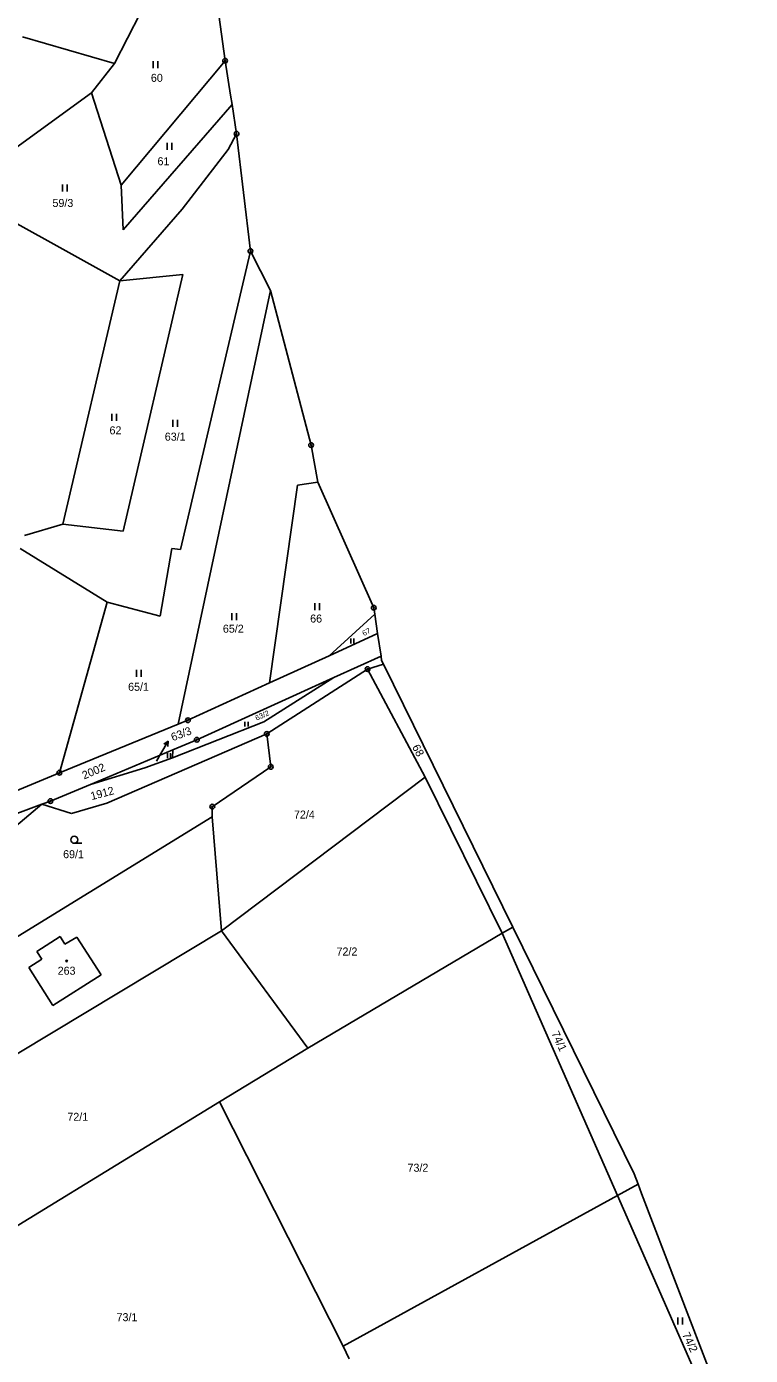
# Model space of a CAD drawing. Extents: x -445050 to -440454, y -1134563 to -1129741.
# Drawn here: x -441358.3 to -441204.7, y -1130247.4 to -1129965.1 of the extents above; entities that cross this region are included whole.
import ezdxf

# ---------------------------------------------------------------- set-up
doc = ezdxf.new("R2010")
doc.units = 0
for name, color, linetype in [('Vrstva 1', 7, 'Continuous'), ('Vrstva 13', 7, 'Continuous'), ('Vrstva 16', 7, 'Continuous'), ('Vrstva 18', 7, 'Continuous'), ('Vrstva 19', 7, 'Continuous'), ('Vrstva 24', 7, 'Continuous'), ('Vrstva 25', 7, 'Continuous'), ('Vrstva 3', 7, 'Continuous'), ('Vrstva 37', 7, 'Continuous'), ('Vrstva 52', 7, 'Continuous'), ('Vrstva 6', 7, 'Continuous')]:
    doc.layers.add(name, color=color, linetype=linetype)

msp = doc.modelspace()

# ---------------------------------------------------------------- linework, layer by layer
at = {"layer": 'Vrstva 1'}
for points in [[(-441339.71, -1129972.97), (-441334.13, -1129962.23)], [(-441339.71, -1129972.97), (-441359.18, -1129967.31)], [(-441359.72, -1130076), (-441341.25, -1130087.41)], [(-441341.25, -1130087.41), (-441351.39, -1130123.59)], [(-441294.1, -1130098.75), (-441283.82, -1130094.05)], [(-441306.74, -1130104.53), (-441294.1, -1130098.75)], [(-441283.09, -1130098.88), (-441293.08, -1130103.4)], [(-441285.96, -1130101.58), (-441307.35, -1130115.35)], [(-441282.57, -1130100.57), (-441285.96, -1130101.58)], [(-441324.08, -1130112.46), (-441306.74, -1130104.53)], [(-441293.08, -1130103.4), (-441322.2, -1130116.6)], [(-441293.08, -1130103.4), (-441307.98, -1130112.82)], [(-441351.39, -1130123.59), (-441326.14, -1130113.3)], [(-441307.98, -1130112.82), (-441327.4, -1130120.46)], [(-441326.14, -1130113.3), (-441324.08, -1130112.46)], [(-441341.3, -1130130.08), (-441307.35, -1130115.35)], [(-441307.35, -1130115.35), (-441306.51, -1130122.35)], [(-441327.28, -1130118.73), (-441344.8, -1130126.07)], [(-441327.28, -1130118.73), (-441327.4, -1130120.46)], [(-441322.2, -1130116.6), (-441327.28, -1130118.73)], [(-441327.4, -1130120.46), (-441333.26, -1130122.53)], [(-441377.75, -1130134.61), (-441351.39, -1130123.59)], [(-441333.26, -1130122.53), (-441344.8, -1130126.07)], [(-441306.51, -1130122.35), (-441318.91, -1130130.81)], [(-441344.8, -1130126.07), (-441353.28, -1130129.63)], [(-441355.09, -1130130.3), (-441368.53, -1130141.61)], [(-441355.09, -1130130.3), (-441364.45, -1130133.76)], [(-441353.28, -1130129.63), (-441355.09, -1130130.3)], [(-441348.78, -1130132.23), (-441355.09, -1130130.3)], [(-441348.78, -1130132.23), (-441341.3, -1130130.08)], [(-441318.92, -1130132.99), (-441371.23, -1130165.11)], [(-441318.91, -1130130.81), (-441318.92, -1130132.99)], [(-441356.16, -1130161.54), (-441351.23, -1130158.4)], [(-441351.23, -1130158.4), (-441350.22, -1130160.01)], [(-441350.22, -1130160.01), (-441347.69, -1130158.49)], [(-441347.69, -1130158.49), (-441342.49, -1130166.54)], [(-441357.9, -1130164.96), (-441355.13, -1130163.18)], [(-441355.13, -1130163.18), (-441356.16, -1130161.54)], [(-441352.75, -1130173.05), (-441357.9, -1130164.96)], [(-441342.49, -1130166.54), (-441352.75, -1130173.05)], [(-441228.53, -1130210.99), (-441232.86, -1130213.37)], [(-441232.86, -1130213.37), (-441291.15, -1130245.4)], [(-441291.15, -1130245.4), (-441289.85, -1130248.08)]]:
    msp.add_lwpolyline(points, dxfattribs=at)
at = {"layer": 'Vrstva 13'}
for points in [[(-441318.04, -1129958.98), (-441316.2, -1129972.39)], [(-441316.2, -1129972.39), (-441315.02, -1129979.71)], [(-441315.02, -1129979.71), (-441314.71, -1129981.72)], [(-441314.71, -1129981.72), (-441313.77, -1129987.9)], [(-441313.77, -1129987.9), (-441310.82, -1130012.82)], [(-441310.82, -1130012.82), (-441306.53, -1130021.22)], [(-441306.53, -1130021.22), (-441297.94, -1130054.03)], [(-441297.94, -1130054.03), (-441296.52, -1130061.93)], [(-441296.52, -1130061.93), (-441284.64, -1130088.57)], [(-441284.64, -1130088.57), (-441284.44, -1130089.91)], [(-441284.44, -1130089.91), (-441283.82, -1130094.05)], [(-441283.82, -1130094.05), (-441283.09, -1130098.88)], [(-441283.09, -1130098.88), (-441282.96, -1130099.77)], [(-441282.96, -1130099.77), (-441282.57, -1130100.57)], [(-441282.57, -1130100.57), (-441255.11, -1130156.43)], [(-441255.11, -1130156.43), (-441229.36, -1130208.81)], [(-441229.36, -1130208.81), (-441228.53, -1130210.99)], [(-441228.53, -1130210.99), (-441227.78, -1130212.95)], [(-441227.78, -1130212.95), (-441204.67, -1130273.29)]]:
    msp.add_lwpolyline(points, dxfattribs=at)
at = {"layer": 'Vrstva 16'}
msp.add_line((-441329.83, -1130119.51), (-441328.3, -1130116.93), dxfattribs=at)
for points in [[(-441329.24, -1130117.53), (-441328.3, -1130116.93), (-441328.38, -1130118.04)], [(-441330.79, -1130121.13), (-441329.83, -1130119.51)]]:
    msp.add_lwpolyline(points, dxfattribs=at)
at = {"layer": 'Vrstva 24'}
for centre, radius in [((-441316.2, -1129972.39), 0.5), ((-441316.2, -1129972.39), 0.1), ((-441313.77, -1129987.9), 0.5), ((-441313.77, -1129987.9), 0.1), ((-441310.82, -1130012.82), 0.5), ((-441310.82, -1130012.82), 0.1), ((-441297.94, -1130054.03), 0.5), ((-441297.94, -1130054.03), 0.1), ((-441284.64, -1130088.57), 0.5), ((-441284.64, -1130088.57), 0.1), ((-441285.96, -1130101.58), 0.5), ((-441285.96, -1130101.58), 0.1), ((-441324.08, -1130112.46), 0.5), ((-441324.08, -1130112.46), 0.1), ((-441322.2, -1130116.6), 0.5), ((-441307.35, -1130115.35), 0.5), ((-441307.35, -1130115.35), 0.1), ((-441322.2, -1130116.6), 0.1), ((-441306.51, -1130122.35), 0.5), ((-441351.39, -1130123.59), 0.5), ((-441351.39, -1130123.59), 0.1), ((-441306.51, -1130122.35), 0.1), ((-441353.28, -1130129.63), 0.5), ((-441353.28, -1130129.63), 0.1), ((-441318.91, -1130130.81), 0.5), ((-441318.91, -1130130.81), 0.1)]:
    msp.add_circle(centre, radius, dxfattribs=at)
at = {"layer": 'Vrstva 25'}
for p, q in [((-441331.45, -1129974), (-441331.45, -1129972.5)), ((-441330.45, -1129974), (-441330.45, -1129972.5)), ((-441328.51, -1129991.35), (-441328.51, -1129989.85)), ((-441327.51, -1129991.35), (-441327.51, -1129989.85)), ((-441350.72, -1130000.16), (-441350.72, -1129998.66)), ((-441349.72, -1130000.16), (-441349.72, -1129998.66)), ((-441340.27, -1130048.87), (-441340.27, -1130047.37)), ((-441339.27, -1130048.87), (-441339.27, -1130047.37)), ((-441327.33, -1130050.15), (-441327.33, -1130048.65)), ((-441326.33, -1130050.15), (-441326.33, -1130048.65)), ((-441297.17, -1130089.11), (-441297.17, -1130087.61)), ((-441296.17, -1130089.11), (-441296.17, -1130087.61)), ((-441314.76, -1130091.23), (-441314.76, -1130089.73)), ((-441313.76, -1130091.23), (-441313.76, -1130089.73)), ((-441289.53, -1130096.13), (-441289.53, -1130095.12)), ((-441288.85, -1130096.13), (-441288.85, -1130095.12)), ((-441335, -1130103.27), (-441335, -1130101.77)), ((-441334, -1130103.27), (-441334, -1130101.77)), ((-441311.98, -1130113.78), (-441311.98, -1130112.78)), ((-441311.32, -1130113.78), (-441311.32, -1130112.78)), ((-441328.45, -1130120.48), (-441328.45, -1130119.48)), ((-441327.78, -1130120.48), (-441327.78, -1130119.48)), ((-441348.22, -1130138.59), (-441346.62, -1130138.59)), ((-441220.1, -1130240.79), (-441220.1, -1130239.29)), ((-441219.1, -1130240.79), (-441219.1, -1130239.29))]:
    msp.add_line(p, q, dxfattribs=at)
for centre, radius in [((-441348.22, -1130137.84), 0.75), ((-441349.85, -1130163.59), 0.175)]:
    msp.add_circle(centre, radius, dxfattribs=at)
at = {"layer": 'Vrstva 3'}
for points in [[(-441356.16, -1130161.54), (-441351.23, -1130158.4)], [(-441351.23, -1130158.4), (-441350.22, -1130160.01)], [(-441350.22, -1130160.01), (-441347.69, -1130158.49)], [(-441347.69, -1130158.49), (-441342.49, -1130166.54)], [(-441357.9, -1130164.96), (-441355.13, -1130163.18)], [(-441355.13, -1130163.18), (-441356.16, -1130161.54)], [(-441352.75, -1130173.05), (-441357.9, -1130164.96)], [(-441342.49, -1130166.54), (-441352.75, -1130173.05)]]:
    msp.add_lwpolyline(points, dxfattribs=at)
at = {"layer": 'Vrstva 37'}
msp.add_circle((-441349.85, -1130163.59), 0.175, dxfattribs=at)
at = {"layer": 'Vrstva 52'}
msp.add_lwpolyline([(-441318.04, -1129958.98), (-441316.2, -1129972.39), (-441315.02, -1129979.71), (-441314.71, -1129981.72), (-441313.77, -1129987.9), (-441310.82, -1130012.82), (-441306.53, -1130021.22), (-441297.94, -1130054.03), (-441296.52, -1130061.93), (-441284.64, -1130088.57), (-441284.44, -1130089.91), (-441283.82, -1130094.05), (-441283.09, -1130098.88), (-441282.96, -1130099.77), (-441282.57, -1130100.57), (-441255.11, -1130156.43), (-441229.36, -1130208.81), (-441228.53, -1130210.99), (-441227.78, -1130212.95), (-441204.67, -1130273.29)], dxfattribs=at)
at = {"layer": 'Vrstva 6'}
for points in [[(-441344.56, -1129979.19), (-441339.71, -1129972.97)], [(-441316.2, -1129972.39), (-441338.28, -1129998.8)], [(-441344.56, -1129979.19), (-441373.15, -1129999.93)], [(-441338.28, -1129998.8), (-441344.56, -1129979.19)], [(-441314.71, -1129981.72), (-441337.86, -1130008.31)], [(-441313.77, -1129987.9), (-441315.53, -1129991.21)], [(-441315.53, -1129991.21), (-441325.29, -1130003.9)], [(-441373.15, -1129999.93), (-441338.57, -1130019.13)], [(-441337.86, -1130008.31), (-441338.28, -1129998.8)], [(-441325.29, -1130003.9), (-441338.57, -1130019.13)], [(-441310.82, -1130012.82), (-441325.68, -1130076.2)], [(-441338.57, -1130019.13), (-441350.63, -1130070.78)], [(-441338.57, -1130019.13), (-441325.2, -1130017.8)], [(-441325.2, -1130017.8), (-441337.87, -1130072.29)], [(-441306.53, -1130021.22), (-441326.14, -1130113.3)], [(-441300.81, -1130062.54), (-441306.74, -1130104.53)], [(-441296.52, -1130061.93), (-441300.81, -1130062.54)], [(-441350.63, -1130070.78), (-441358.79, -1130073.19)], [(-441337.87, -1130072.29), (-441350.63, -1130070.78)], [(-441327.5, -1130075.95), (-441329.99, -1130090.38)], [(-441325.68, -1130076.2), (-441327.5, -1130075.95)], [(-441329.99, -1130090.38), (-441341.25, -1130087.41)], [(-441284.44, -1130089.91), (-441294.1, -1130098.75)], [(-441285.96, -1130101.58), (-441273.74, -1130124.55)], [(-441316.97, -1130157.17), (-441273.74, -1130124.55)], [(-441273.74, -1130124.55), (-441257.38, -1130157.71)], [(-441318.92, -1130132.99), (-441316.97, -1130157.17)], [(-441396.12, -1130204.79), (-441316.97, -1130157.17)], [(-441316.97, -1130157.17), (-441298.66, -1130182.1)], [(-441257.38, -1130157.71), (-441298.66, -1130182.1)], [(-441255.11, -1130156.43), (-441257.38, -1130157.71)], [(-441257.38, -1130157.71), (-441232.86, -1130213.37)], [(-441298.66, -1130182.1), (-441317.36, -1130193.53)], [(-441317.36, -1130193.53), (-441379.81, -1130231.69)], [(-441317.36, -1130193.53), (-441291.15, -1130245.4)], [(-441232.86, -1130213.37), (-441206.34, -1130273.87)]]:
    msp.add_lwpolyline(points, dxfattribs=at)

# ---------------------------------------------------------------- texts
at = {"layer": 'Vrstva 16'}
msp.add_text('63/3', height=1.7, rotation=20.6609, dxfattribs=at).set_placement((-441327.3, -1130116.93))
at = {"layer": 'Vrstva 18'}
for s, height, p in [('60', 1.7, (-441331.95, -1129976.88)), ('61', 1.7, (-441330.55, -1129994.59)), ('59/3', 1.7, (-441352.85, -1130003.45)), ('62', 1.7, (-441340.74, -1130051.74)), ('63/1', 1.7, (-441329.01, -1130053.08)), ('66', 1.7, (-441298.14, -1130091.71)), ('65/2', 1.7, (-441316.67, -1130093.86)), ('65/1', 1.7, (-441336.79, -1130106.2)), ('63/3', 0.1, (-441330.94, -1130121.13)), ('72/4', 1.7, (-441301.58, -1130133.34)), ('69/1', 1.7, (-441350.59, -1130141.75)), ('72/2', 1.7, (-441292.54, -1130162.42)), ('72/1', 1.7, (-441349.69, -1130197.53)), ('73/2', 1.7, (-441277.47, -1130208.34)), ('73/1', 1.7, (-441339.24, -1130240.08))]:
    msp.add_text(s, height=height, dxfattribs=at).set_placement(p)
for s, height, rotation, p in [('67', 1.14, 28.1063, (-441286.72, -1130094.61)), ('63/2', 1.14, 24.1932, (-441309.5, -1130112.57)), ('68', 1.7, 298.0728, (-441276.55, -1130118.14)), ('2002', 1.7, 23.0409, (-441346.12, -1130125.04)), ('1912', 1.7, 14.9085, (-441344.51, -1130129.43)), ('74/1', 1.7, 294.8454, (-441246.96, -1130178.95)), ('74/2', 1.7, 295.7481, (-441219.22, -1130242.92))]:
    msp.add_text(s, height=height, rotation=rotation, dxfattribs=at).set_placement(p)
at = {"layer": 'Vrstva 19'}
msp.add_text('263', height=1.7, dxfattribs=at).set_placement((-441351.75, -1130166.5))

doc.saveas('drawing.dxf')
